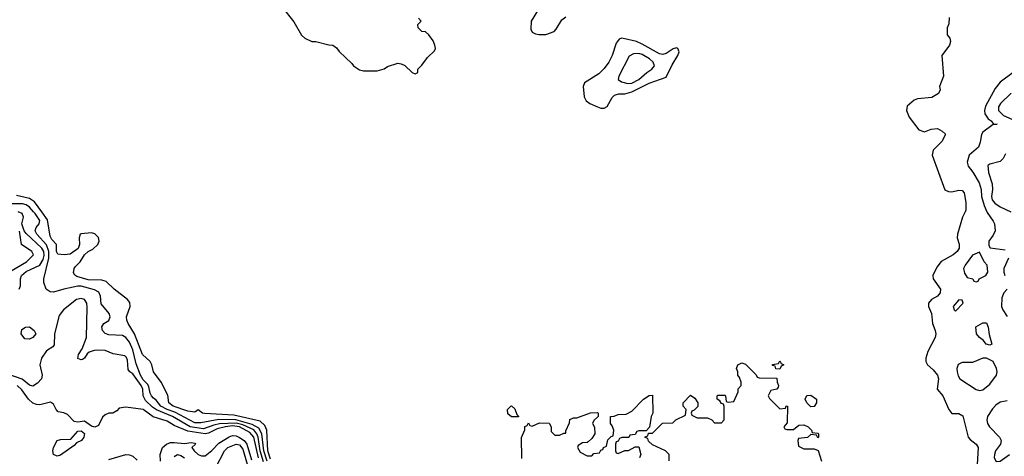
# Model space of a CAD drawing. Header units: inches. Extents: x 1793402 to 1900366, y 320852 to 470679.
# Tile 487 of 604: x 1880893 to 1886614, y 378579 to 381118. Entities that reach past the tile are written whole.
import ezdxf

# ---------------------------------------------------------------- set-up
doc = ezdxf.new("R2010")
doc.units = ezdxf.units.IN
doc.header["$MEASUREMENT"] = 0
doc.layers.add('B8387', color=7, linetype='Continuous')
doc.layers.add('B8388', color=7, linetype='Continuous')

msp = doc.modelspace()

# ---------------------------------------------------------------- linework, layer by layer
at = {"layer": 'B8387', "color": 4}
for points, elevation in [([(1880890, 379551.3), (1880897, 379570), (1880896.9, 379610), (1880903.6, 379630), (1880930, 379653.4), (1881010, 379690.4), (1881030, 379723.8), (1881034.5, 379745.5), (1881033.6, 379770), (1881022, 379790), (1880930, 379874.5), (1880919.4, 379890), (1880906, 379930), (1880914.5, 379970), (1880907, 379990), (1880883.5, 380000)], 192), ([(1882330, 378551), (1882310.5, 378610), (1882299.1, 378710), (1882283.1, 378743.1), (1882244.3, 378764.3), (1882148.9, 378791.1), (1882050, 378792.8), (1881946.3, 378773.7), (1881910, 378773.8), (1881794.8, 378834.8), (1881750, 378850.6), (1881712.8, 378870), (1881685.6, 378905.6), (1881670, 378916), (1881659.5, 378930), (1881650, 378945.2), (1881643.1, 378983.1), (1881636.4, 378996.4), (1881610, 379023.1), (1881594.2, 379050), (1881570, 379117.2), (1881550, 379198), (1881530, 379242), (1881510, 379269.4), (1881490, 379280.9), (1881410, 379285.2), (1881390, 379293.2), (1881373.2, 379310), (1881370, 379332), (1881382, 379350), (1881411.2, 379368.8), (1881418, 379390), (1881412.7, 379410), (1881366.2, 379466.2), (1881361.6, 379510), (1881352.2, 379532.2), (1881327.2, 379547.2), (1881250, 379568.2), (1881230, 379568), (1881148.5, 379551.5), (1881090, 379534), (1881070, 379535.3), (1881046, 379550), (1881032.3, 379590), (1881033.3, 379610), (1881062.3, 379730), (1881062.3, 379770), (1881048.1, 379808.1), (1880991.8, 379870), (1880982.7, 379890), (1880988.7, 379910), (1881006.6, 379930), (1881009.6, 379950), (1880982.7, 379990), (1880973.8, 380000)], 188), ([(1882350, 378562), (1882334.5, 378610), (1882328.1, 378730), (1882317.6, 378757.6), (1882290, 378783.1), (1882137.5, 378817.5), (1881967.2, 378827.2), (1881955.3, 378830), (1881930, 378848), (1881910, 378835.3), (1881870, 378842), (1881785.1, 378870), (1881758.7, 378890), (1881754, 378934), (1881715.1, 379010), (1881671.2, 379070), (1881660.5, 379110), (1881650, 379129.4), (1881606.3, 379170), (1881559.7, 379290), (1881522.4, 379350), (1881515.1, 379370), (1881514, 379390), (1881535.1, 379450), (1881532.7, 379472.7), (1881518.7, 379490), (1881441.2, 379550), (1881395.1, 379595.1), (1881370, 379603.5), (1881290, 379605.3), (1881225.1, 379625.1), (1881212.8, 379632.8), (1881205.4, 379645.4), (1881209.6, 379670), (1881217.2, 379682.8), (1881244.5, 379710), (1881269.5, 379750.5), (1881291.2, 379768.8), (1881317.6, 379782.4), (1881346, 379810), (1881355.1, 379830), (1881350, 379851.6), (1881330, 379872.4), (1881310, 379879.1), (1881250, 379873.3), (1881244.9, 379870), (1881237.6, 379850), (1881240.5, 379810), (1881232.8, 379787.2), (1881186.7, 379753.3), (1881150.3, 379749.7), (1881114.8, 379754.8), (1881106, 379770), (1881107.3, 379810), (1881080.1, 379840.1), (1881070, 379859), (1881054.1, 379954.1), (1881021.3, 380000)], 184), ([(1886385.9, 380000), (1886371, 379970), (1886342.8, 379870), (1886340.7, 379850), (1886352.4, 379812.4), (1886352.4, 379790), (1886340.5, 379770), (1886317.3, 379750), (1886247.9, 379712.1), (1886222, 379678), (1886198.8, 379630), (1886201, 379610), (1886242.8, 379550), (1886240.7, 379530), (1886226.8, 379510), (1886190.4, 379489.6), (1886174, 379470), (1886174, 379450), (1886190.6, 379410), (1886197.3, 379350), (1886212.7, 379310), (1886215.5, 379290), (1886213.4, 379270), (1886170, 379188), (1886159.1, 379150), (1886159.1, 379130), (1886167.7, 379110), (1886201.2, 379081.2), (1886225.3, 379050), (1886232.2, 379030), (1886224.9, 378970), (1886257.3, 378930), (1886291, 378850), (1886310, 378826.8), (1886350, 378826.8), (1886373.4, 378813.4), (1886403.8, 378690), (1886415.6, 378675.6), (1886450.8, 378650), (1886462, 378630), (1886457.1, 378530)], 184), ([(1886513.5, 380000), (1886515.5, 379995.5), (1886550, 379946), (1886556.4, 379930), (1886560.5, 379890), (1886550, 379864), (1886524.7, 379830), (1886523.6, 379803.6), (1886531.6, 379791.6), (1886619.9, 379779.9)], 188), ([(1880810, 379637.3), (1880931.8, 379710), (1880972.3, 379750), (1880964, 379770), (1880902.7, 379810), (1880891.6, 379888.4)], 196), ([(1886638.8, 379730), (1886611, 379670), (1886611.3, 379650), (1886618, 379630)], 188), ([(1886631, 379550), (1886611.3, 379530), (1886599.6, 379500.4), (1886598, 379450), (1886606, 379430), (1886630, 379392)], 188), ([(1882310, 378546.6), (1882290, 378609.6), (1882277.8, 378690), (1882269.9, 378710), (1882252.5, 378732.5), (1882190, 378761.9), (1882150, 378772.2), (1882053.1, 378766.9), (1882020.2, 378759.8), (1881961.8, 378738.2), (1881883.6, 378750), (1881780.7, 378810), (1881688, 378848), (1881664.4, 378864.4), (1881623.9, 378903.9), (1881610.8, 378930), (1881607.9, 378970), (1881598.6, 378990), (1881550, 379058.9), (1881532, 379070), (1881523.3, 379083.3), (1881518.4, 379138.4), (1881513.2, 379153.2), (1881503, 379163), (1881435.3, 379175.3), (1881390, 379193.6), (1881343.9, 379196.1), (1881325.3, 379194.7), (1881296.7, 379183.3), (1881284.9, 379175.1), (1881270, 379148.7), (1881258, 379142), (1881250, 379139), (1881230, 379148), (1881235.3, 379170), (1881255.5, 379204.5), (1881280.9, 379270), (1881285.6, 379445.6), (1881283.7, 379470), (1881269.6, 379489.6), (1881250, 379495.6), (1881222.8, 379490), (1881147.7, 379430), (1881122.3, 379397.7), (1881094.4, 379290), (1881093.2, 379226.8), (1881084.9, 379215.1), (1881048.3, 379191.7), (1881019.1, 379150), (1881010.4, 379110), (1881023.1, 379050), (1881020.4, 379030), (1880996.7, 379003.3), (1880970, 378986), (1880950, 378992), (1880907.7, 379027.7), (1880830, 379053.7)], 192), ([(1884667.3, 378552.7), (1884666, 378590), (1884646, 378610), (1884570, 378646), (1884547.3, 378667.3), (1884542, 378682), (1884527.3, 378687.3), (1884527.3, 378692.7), (1884542, 378698), (1884546, 378714), (1884570, 378714), (1884628.4, 378771.6), (1884687.3, 378772.7), (1884706, 378790), (1884762, 378818), (1884766, 378850), (1884748, 378870), (1884748, 378890), (1884790, 378934), (1884816.9, 378916.9), (1884834, 378890), (1884832.7, 378867.3), (1884812.7, 378847.3), (1884798, 378842), (1884794, 378830), (1884798, 378818), (1884830, 378802), (1884890, 378802), (1884914, 378790), (1884930, 378774), (1884970, 378774), (1884986, 378790), (1884987.3, 378867.3), (1884982, 378882), (1884970, 378886), (1884962, 378902), (1884946, 378910), (1884946, 378930), (1884950, 378934), (1884990, 378934), (1884994, 378930), (1884998, 378898), (1885010, 378894), (1885042, 378898), (1885067.3, 378952.7), (1885068.4, 378971.6), (1885086, 378990), (1885086, 379010), (1885076.4, 379036.4), (1885066, 379050), (1885066, 379070), (1885058, 379090), (1885066, 379110), (1885090, 379122), (1885110, 379114), (1885172.7, 379052.7), (1885178, 379038), (1885190, 379034), (1885292.7, 379032.7), (1885294, 379010), (1885302, 378990), (1885299.6, 378980.4), (1885291.6, 378968.4), (1885258, 378962), (1885242, 378930), (1885250, 378914), (1885310, 378854), (1885342, 378858), (1885347.3, 378872.7), (1885354, 378870), (1885352.7, 378772.7), (1885334, 378750), (1885338, 378738), (1885350, 378734), (1885390, 378734), (1885420.4, 378759.6), (1885450, 378762), (1885474, 378750), (1885494, 378730), (1885498, 378718), (1885530, 378714), (1885534, 378710), (1885534, 378690), (1885530, 378686), (1885522, 378702), (1885490, 378706), (1885471.6, 378688.4), (1885418, 378682), (1885414, 378670), (1885418, 378638), (1885450, 378622), (1885510, 378622), (1885532.7, 378612.7), (1885551.3, 378550)], 176), ([(1882279.6, 378570), (1882252.5, 378690), (1882230, 378717.3), (1882170, 378749.2), (1882130, 378754.9), (1882089.2, 378750.8), (1882041.2, 378738.8), (1881990, 378713.8), (1881970.1, 378709.9), (1881870, 378725.5), (1881790, 378758.7), (1881750, 378782.9), (1881668.6, 378808.6), (1881610, 378851.5), (1881510, 378864), (1881470, 378858), (1881456.9, 378843.1), (1881434, 378830), (1881410, 378829.3), (1881390, 378819.3), (1881374.2, 378805.8), (1881350, 378758), (1881330, 378749), (1881310, 378754), (1881270, 378782.9), (1881230, 378778), (1881210, 378780.9), (1881170, 378822.4), (1881150, 378831.6), (1881116.5, 378836.5), (1881105.2, 378850), (1881090, 378882), (1881072.7, 378892.7), (1881010, 378878.4), (1880990, 378879.5), (1880970, 378887), (1880943, 378910), (1880904.8, 378964.8), (1880877.6, 378990)], 196), ([(1883810, 378566), (1883808.4, 378688.4), (1883827.3, 378732.7), (1883828.4, 378751.6), (1883842, 378758), (1883850, 378774), (1883858, 378758), (1883870, 378754), (1883912.7, 378772.7), (1883970, 378772), (1883982, 378750), (1883982, 378722), (1884002, 378702), (1884030, 378702), (1884054, 378714), (1884066, 378714), (1884066, 378726), (1884087.3, 378772.7), (1884090, 378792), (1884110, 378802), (1884130, 378802), (1884210, 378832), (1884250, 378834), (1884254, 378830), (1884254, 378810), (1884230, 378786), (1884222, 378770), (1884232.7, 378747.3), (1884234, 378710), (1884216.9, 378683.1), (1884196.9, 378663.1), (1884190, 378658), (1884163.6, 378656.4), (1884138, 378642), (1884134, 378630), (1884150, 378602), (1884190, 378582), (1884218, 378582), (1884230, 378594), (1884262, 378598), (1884270, 378614), (1884282, 378618), (1884286, 378630), (1884302, 378638), (1884310, 378674), (1884330, 378694), (1884342, 378698), (1884346, 378730), (1884336.4, 378756.4), (1884326, 378770), (1884326, 378810), (1884347.3, 378812.7), (1884370, 378822), (1884416.4, 378823.6), (1884450, 378842), (1884518, 378910), (1884550, 378932), (1884570, 378934), (1884572, 378830), (1884562, 378810), (1884552.7, 378747.3), (1884534, 378726), (1884490, 378726), (1884478, 378722), (1884470, 378706), (1884438, 378702), (1884432, 378688), (1884392.7, 378687.3), (1884378, 378682), (1884370, 378666), (1884358, 378662), (1884354, 378650), (1884354, 378610), (1884358, 378598), (1884370, 378594), (1884408.4, 378611.6), (1884430, 378612), (1884470, 378634), (1884490, 378634), (1884502, 378590), (1884494, 378570)], 176), ([(1886630, 378900.9), (1886590, 378893.2), (1886564.4, 378875.6), (1886546, 378854), (1886517.3, 378810), (1886513.4, 378790), (1886516.3, 378770), (1886527.3, 378750), (1886586, 378690), (1886596, 378670), (1886591.3, 378650), (1886562.8, 378610), (1886557.3, 378590), (1886556, 378570), (1886567.7, 378547.7), (1886590, 378551), (1886644, 378590)], 188), ([(1881710.4, 378550), (1881708.2, 378590), (1881722, 378630), (1881746.8, 378650), (1881770, 378658.7), (1881790, 378659.7), (1881850, 378653), (1881890, 378659), (1881910, 378655.3), (1881915.3, 378650), (1881894, 378630), (1881906.6, 378610), (1881930, 378589.6), (1881950, 378581.6), (1881970, 378581.6), (1882010, 378611.6), (1882050, 378654.3), (1882110, 378692.8), (1882130, 378699.1), (1882150, 378697.2), (1882170, 378688.9), (1882197.8, 378670), (1882212.2, 378650), (1882238.9, 378558.9)], 204), ([(1882030.7, 378509.3), (1882082.4, 378610), (1882103, 378630), (1882150, 378649.7), (1882170, 378644.7), (1882190, 378619.5), (1882219.1, 378519.1)], 208), ([(1881410, 378559.7), (1881510, 378589.7), (1881530, 378588), (1881550, 378579.6), (1881575.5, 378555.5)], 204), ([(1881790, 378577.2), (1881810, 378589.3), (1881830, 378583.7), (1881850, 378569.3)], 208)]:
    msp.add_lwpolyline(points, dxfattribs=dict(at, elevation=elevation))
for points, elevation in [([(1886470, 379766), (1886430, 379748.7), (1886386, 379690), (1886378, 379670), (1886383.6, 379643.6), (1886398, 379618), (1886431.6, 379611.6), (1886438, 379598), (1886450, 379594), (1886462, 379598), (1886468.4, 379611.6), (1886506, 379630), (1886518, 379650), (1886515.3, 379690), (1886498, 379710)], 188), ([(1886350, 379488), (1886318, 379450), (1886322, 379430), (1886330, 379422), (1886375.3, 379470), (1886370, 379486)], 188), ([(1886530, 379224), (1886509, 379230), (1886492.9, 379252.9), (1886469.6, 379269.6), (1886453.2, 379290), (1886449.3, 379330.7), (1886490, 379354), (1886510, 379354), (1886521, 379330), (1886526.8, 379286.8), (1886542, 379230)], 184), ([(1880950, 379259), (1880922.7, 379262.7), (1880902, 379290), (1880904.7, 379315.3), (1880926, 379330), (1880950, 379330.7), (1880976, 379310), (1880986, 379290), (1880970, 379269)], 188), ([(1885310, 379086), (1885287.3, 379087.3), (1885282, 379102), (1885267.3, 379107.3), (1885267.3, 379112.7), (1885302, 379118), (1885310, 379134), (1885318, 379118), (1885334, 379110), (1885318, 379102)], 176), ([(1886510, 379149.3), (1886490, 379149.3), (1886430, 379123.7), (1886370, 379124), (1886347.1, 379112.9), (1886338.8, 379090), (1886340.7, 379070), (1886346.2, 379046.2), (1886356, 379030), (1886450, 378966.8), (1886470, 378961), (1886490, 378964.7), (1886530, 378998), (1886569.2, 379050), (1886572.7, 379070), (1886569.3, 379089.3), (1886548.7, 379130)], 188), ([(1885490, 378866), (1885466, 378890), (1885458, 378910), (1885467.3, 378932.7), (1885490, 378934), (1885522, 378910), (1885522, 378890), (1885510, 378868)], 176), ([(1883750, 378808), (1883730, 378826), (1883728, 378850), (1883746, 378870), (1883750, 378872), (1883770, 378854), (1883782, 378822), (1883794, 378810), (1883790, 378808)], 176), ([(1881110, 378579), (1881089.2, 378590), (1881086, 378610), (1881089.3, 378630), (1881110, 378671), (1881130, 378676), (1881190, 378678), (1881230, 378724.7), (1881250, 378726), (1881270, 378711.3), (1881264.7, 378690), (1881251, 378670), (1881223.5, 378656.5), (1881210, 378642), (1881130, 378585.2)], 196)]:
    msp.add_lwpolyline(points, close=True, dxfattribs=dict(at, elevation=elevation))
at = {"layer": 'B8388', "color": 4}
for points, elevation in [([(1882418, 381190), (1882485.2, 381105.2), (1882530, 381026.8), (1882550.5, 381010.5), (1882590, 380990.8), (1882614, 380990), (1882690, 380971), (1882712, 380970), (1882734, 380954), (1882750, 380932), (1882823.6, 380863.6), (1882832, 380850), (1882867.1, 380827.1), (1882890, 380821), (1882970, 380821), (1883010, 380831.3), (1883030, 380844.7), (1883090, 380864.7), (1883110, 380862), (1883130, 380852), (1883174, 380810), (1883190, 380802), (1883206, 380810), (1883206, 380830), (1883230, 380854), (1883262, 380898), (1883303.1, 380936.9), (1883308.7, 380950), (1883305.2, 380970), (1883294.8, 380994.8), (1883270, 381029), (1883250, 381048), (1883229.1, 381049.1), (1883208, 381070), (1883206, 381090), (1883226, 381110), (1883210, 381126)], 184), ([(1883901, 381170), (1883864.4, 381110), (1883862, 381062), (1883870, 381046), (1883890, 381036), (1883910, 381031.3), (1883950, 381032), (1883998, 381050), (1884010, 381062), (1884043.7, 381116.3), (1884065.8, 381134.2)], 184), ([(1886294, 381130), (1886292.7, 381092.7), (1886282, 381070), (1886282, 381030), (1886298, 381010), (1886301, 380990), (1886296, 380970), (1886252, 380910), (1886261, 380790), (1886238, 380730), (1886242, 380710), (1886231.1, 380688.9), (1886194, 380666), (1886110, 380658), (1886090.5, 380649.5), (1886050, 380615.3), (1886046, 380590), (1886061, 380550), (1886118, 380478), (1886150, 380466), (1886190, 380481), (1886225.4, 380485.4), (1886254, 380470), (1886270, 380454), (1886270, 380446), (1886251, 380410), (1886200.7, 380359.3), (1886194.8, 380330), (1886268, 380128), (1886290, 380118.8), (1886310, 380117.3), (1886350, 380126), (1886370, 380124.7), (1886381, 380110), (1886390, 380054), (1886390.5, 380009.5), (1886385.9, 380000)], 184), ([(1886665.5, 380810), (1886590, 380754.5), (1886561.6, 380718.4), (1886504.8, 380615.2), (1886499.3, 380590), (1886502, 380570), (1886521.3, 380541.3), (1886538, 380530), (1886551.1, 380511.1), (1886572, 380510), (1886550, 380508.7), (1886490, 380464.5), (1886481.1, 380450), (1886474.7, 380405.3), (1886464.4, 380375.6), (1886411, 380330), (1886398.8, 380290), (1886405.2, 380265.2), (1886431.9, 380231.9), (1886468.8, 380168.8), (1886479.5, 380130), (1886481.3, 380090), (1886497.2, 380037.2), (1886513.5, 380000)], 188), ([(1886653.4, 380690), (1886593, 380630), (1886581.3, 380610), (1886580.4, 380590), (1886610, 380559.6), (1886658.4, 380538.4)], 192), ([(1886621.4, 380338.6), (1886607.3, 380310), (1886590, 380292.7), (1886530, 380278), (1886518.8, 380270), (1886523, 380230), (1886543.4, 380163.4), (1886544.9, 380130), (1886539.5, 380090), (1886543.7, 380070), (1886559.3, 380050), (1886590, 380028.7), (1886652.3, 380000)], 192), ([(1881021.3, 380000), (1880979.1, 380059.1), (1880950, 380078.5), (1880874.7, 380094.7)], 184), ([(1880973.8, 380000), (1880950, 380026.6), (1880930, 380041), (1880910, 380046.2), (1880847, 380047), (1880784.6, 380055.4), (1880770.4, 380049.6), (1880764, 380036), (1880759.5, 380000)], 188)]:
    msp.add_lwpolyline(points, dxfattribs=dict(at, elevation=elevation))
for points, elevation in [([(1884390, 381009.4), (1884375.9, 381004.1), (1884358, 380982), (1884335.5, 380910), (1884315.5, 380870), (1884290, 380833.2), (1884257.3, 380802.7), (1884174.8, 380750), (1884167.3, 380730), (1884173, 380670), (1884185.1, 380645.1), (1884206, 380630), (1884250, 380610.5), (1884270, 380603), (1884290, 380604), (1884306.8, 380613.2), (1884335.1, 380664.9), (1884350, 380679.1), (1884373.4, 380686.6), (1884410, 380687.2), (1884450, 380698.3), (1884550, 380748.2), (1884650, 380782.8), (1884684.9, 380855.1), (1884718, 380910), (1884725.2, 380930), (1884718, 380950), (1884710, 380953.2), (1884690, 380949), (1884650, 380920.9), (1884630, 380916.2), (1884610, 380918.7), (1884510, 380975.8), (1884477.2, 380990), (1884410, 381007.3)], 184), ([(1884490, 380921.3), (1884460.3, 380919.7), (1884434.2, 380905.8), (1884374, 380790), (1884370.8, 380770), (1884390, 380756.3), (1884426.3, 380746.3), (1884450, 380749), (1884491.5, 380770), (1884536.2, 380810), (1884567, 380830), (1884580.7, 380850), (1884574, 380870), (1884551.8, 380890), (1884510, 380914.7)], 188)]:
    msp.add_lwpolyline(points, close=True, dxfattribs=dict(at, elevation=elevation))

doc.saveas('drawing.dxf')
